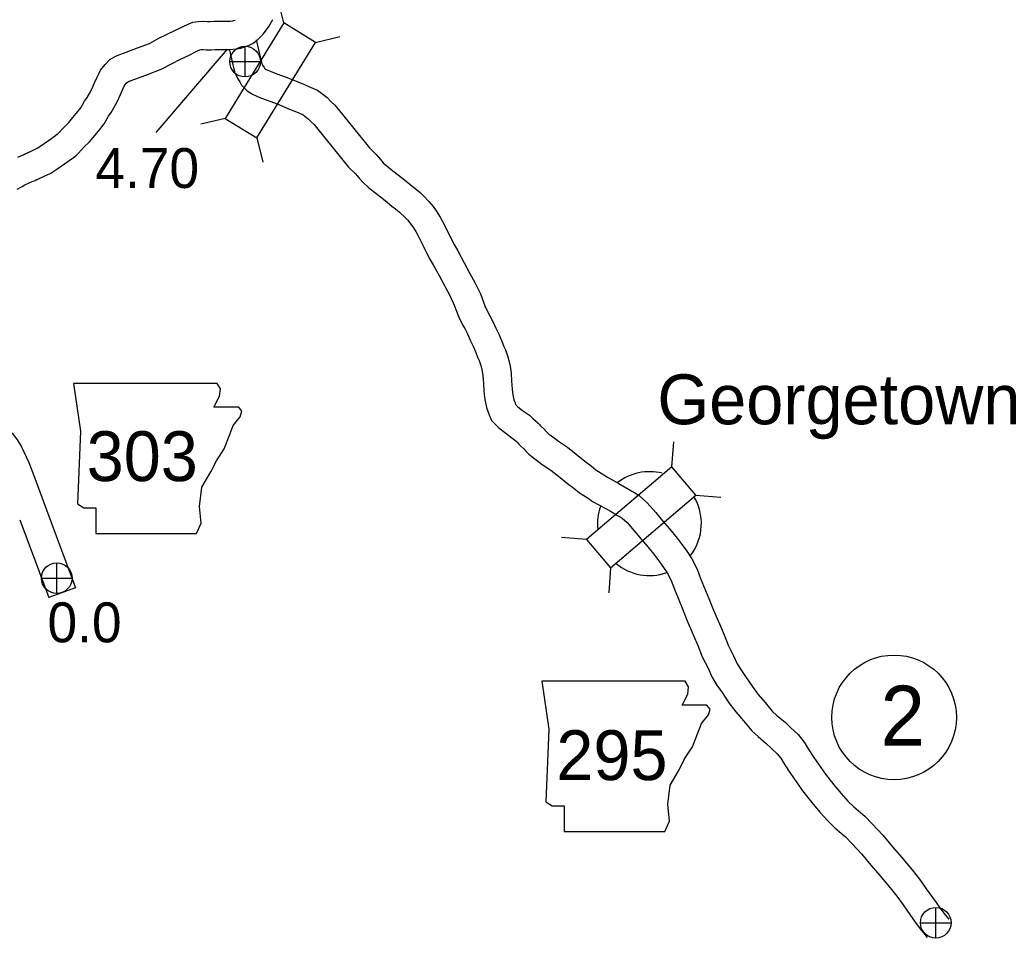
# Model space of a CAD drawing. Extents: x -939622 to -934245, y 1383184 to 1385301.
# Drawn here: x -935523.46 to -935491.8, y 1384079.96 to 1384109.13 of the extents above; entities that cross this region are included whole.
import ezdxf

# ---------------------------------------------------------------- set-up
doc = ezdxf.new("R2010")
doc.units = 0
for name, color, linetype in [('Level 10', 7, 'Continuous'), ('Level 20', 7, 'Continuous'), ('Level 21', 7, 'Continuous'), ('Level 24', 7, 'Continuous'), ('Level 25', 7, 'Continuous'), ('Level 26', 7, 'Continuous'), ('Level 27', 7, 'Continuous')]:
    doc.layers.add(name, color=color, linetype=linetype)

msp = doc.modelspace()

# ---------------------------------------------------------------- linework, layer by layer
at = {"layer": 'Level 10'}
msp.add_line((-935521.697, 1384091.094), (-935522.541, 1384090.781), dxfattribs=at)
for points in [[(-935523.347, 1384104.853), (-935522.915, 1384105.059), (-935522.79, 1384105.138), (-935522.449, 1384105.381), (-935522.271, 1384105.501), (-935522.258, 1384105.514), (-935522.066, 1384105.719), (-935521.905, 1384105.878), (-935521.773, 1384106.034), (-935521.673, 1384106.161), (-935521.527, 1384106.345), (-935521.402, 1384106.553), (-935521.324, 1384106.672), (-935521.251, 1384106.792), (-935521.176, 1384106.93), (-935521.085, 1384107.133), (-935521.004, 1384107.312), (-935520.954, 1384107.417), (-935520.894, 1384107.541), (-935520.752, 1384107.721), (-935520.588, 1384107.883), (-935520.37, 1384108.007), (-935520.084, 1384108.111), (-935519.72, 1384108.246), (-935519.345, 1384108.388), (-935519.038, 1384108.55), (-935518.774, 1384108.686), (-935518.494, 1384108.819), (-935518.246, 1384108.939), (-935518.106, 1384109.005), (-935517.963, 1384109.064), (-935517.789, 1384109.085), (-935517.642, 1384109.098), (-935517.503, 1384109.089), (-935517.408, 1384109.087), (-935517.288, 1384109.097), (-935517.101, 1384109.098), (-935516.948, 1384109.091), (-935516.829, 1384109.097), (-935516.772, 1384109.1), (-935516.696, 1384109.109), (-935516.66, 1384109.115), (-935516.614, 1384109.131)], [(-935516.333, 1384108.277), (-935516.189, 1384108.32), (-935516.046, 1384108.396), (-935515.922, 1384108.493), (-935515.83, 1384108.58), (-935515.727, 1384108.681), (-935515.593, 1384108.861), (-935515.55, 1384108.931), (-935515.503, 1384109.004), (-935515.421, 1384109.143)], [(-935515.951, 1384108.498), (-935515.778, 1384107.777), (-935515.744, 1384107.7), (-935515.695, 1384107.626), (-935515.683, 1384107.604), (-935515.664, 1384107.585), (-935515.631, 1384107.564), (-935515.471, 1384107.491), (-935515.295, 1384107.426), (-935514.964, 1384107.306), (-935514.62, 1384107.166), (-935514.387, 1384107.068), (-935514.274, 1384107.022), (-935513.996, 1384106.906), (-935513.696, 1384106.667), (-935513.574, 1384106.547), (-935513.453, 1384106.424), (-935513.341, 1384106.3), (-935512.351, 1384105.068), (-935512.134, 1384104.861), (-935512.002, 1384104.704), (-935511.908, 1384104.599), (-935511.786, 1384104.485), (-935511.601, 1384104.344), (-935511.283, 1384104.1), (-935511.062, 1384103.915), (-935510.947, 1384103.823), (-935510.8, 1384103.7), (-935510.741, 1384103.646), (-935510.616, 1384103.532), (-935510.457, 1384103.365), (-935510.326, 1384103.204), (-935510.229, 1384103.069), (-935510.101, 1384102.867), (-935509.968, 1384102.618), (-935509.815, 1384102.309), (-935509.661, 1384101.996), (-935509.543, 1384101.796), (-935509.334, 1384101.419), (-935509.154, 1384101.081), (-935508.995, 1384100.791), (-935508.823, 1384100.428), (-935508.677, 1384100.05), (-935508.582, 1384099.854), (-935508.519, 1384099.734), (-935508.426, 1384099.548), (-935508.331, 1384099.342), (-935508.229, 1384099.133), (-935508.133, 1384098.899), (-935508.081, 1384098.763), (-935508.029, 1384098.649), (-935507.955, 1384098.433), (-935507.918, 1384098.308), (-935507.875, 1384098.131), (-935507.848, 1384097.914), (-935507.83, 1384097.655), (-935507.814, 1384097.407), (-935507.792, 1384097.217), (-935507.76, 1384097.066), (-935507.722, 1384096.963), (-935507.704, 1384096.918), (-935507.629, 1384096.841), (-935507.479, 1384096.722), (-935507.263, 1384096.571), (-935507.14, 1384096.464), (-935507.078, 1384096.406), (-935506.992, 1384096.333), (-935506.948, 1384096.279), (-935506.907, 1384096.24), (-935506.809, 1384096.14), (-935506.716, 1384096.049), (-935506.618, 1384095.943)], [(-935522.96, 1384104.041), (-935522.479, 1384104.27), (-935522.288, 1384104.391), (-935521.938, 1384104.64), (-935521.681, 1384104.812), (-935521.599, 1384104.901), (-935521.422, 1384105.09), (-935521.245, 1384105.264), (-935521.075, 1384105.465), (-935520.966, 1384105.604), (-935520.786, 1384105.831), (-935520.639, 1384106.075), (-935520.563, 1384106.192), (-935520.471, 1384106.343), (-935520.369, 1384106.531), (-935520.265, 1384106.762), (-935520.188, 1384106.933), (-935520.143, 1384107.027), (-935520.127, 1384107.06), (-935520.079, 1384107.121), (-935520.04, 1384107.159), (-935519.99, 1384107.187), (-935519.774, 1384107.267), (-935519.404, 1384107.403), (-935518.973, 1384107.567), (-935518.623, 1384107.752), (-935518.375, 1384107.879), (-935518.105, 1384108.008), (-935517.858, 1384108.127), (-935517.742, 1384108.182), (-935517.735, 1384108.185), (-935517.694, 1384108.19), (-935517.632, 1384108.195), (-935517.542, 1384108.189), (-935517.38, 1384108.187), (-935517.249, 1384108.197), (-935517.119, 1384108.198), (-935516.947, 1384108.19), (-935516.785, 1384108.198), (-935516.693, 1384108.202), (-935516.571, 1384108.218), (-935516.44, 1384108.238), (-935516.313, 1384108.283)], [(-935516.8, 1384108.179), (-935516.634, 1384107.486), (-935516.535, 1384107.263), (-935516.469, 1384107.164), (-935516.413, 1384107.06), (-935516.233, 1384106.882), (-935516.067, 1384106.773), (-935515.813, 1384106.657), (-935515.604, 1384106.581), (-935515.287, 1384106.466), (-935514.964, 1384106.334), (-935514.734, 1384106.238), (-935514.619, 1384106.19), (-935514.458, 1384106.123), (-935514.294, 1384105.993), (-935514.211, 1384105.911), (-935514.108, 1384105.807), (-935514.027, 1384105.716), (-935513.016, 1384104.459), (-935512.792, 1384104.244), (-935512.682, 1384104.114), (-935512.552, 1384103.969), (-935512.367, 1384103.797), (-935512.148, 1384103.629), (-935511.846, 1384103.397), (-935511.633, 1384103.219), (-935511.518, 1384103.127), (-935511.394, 1384103.024), (-935511.35, 1384102.983), (-935511.246, 1384102.888), (-935511.133, 1384102.77), (-935511.041, 1384102.656), (-935510.974, 1384102.564), (-935510.878, 1384102.413), (-935510.768, 1384102.207), (-935510.623, 1384101.912), (-935510.454, 1384101.567), (-935510.323, 1384101.348), (-935510.125, 1384100.99), (-935509.946, 1384100.653), (-935509.796, 1384100.381), (-935509.651, 1384100.073), (-935509.503, 1384099.69), (-935509.386, 1384099.449), (-935509.321, 1384099.325), (-935509.237, 1384099.157), (-935509.144, 1384098.956), (-935509.051, 1384098.765), (-935508.97, 1384098.567), (-935508.912, 1384098.416), (-935508.866, 1384098.315), (-935508.812, 1384098.159), (-935508.787, 1384098.075), (-935508.762, 1384097.97), (-935508.744, 1384097.827), (-935508.728, 1384097.594), (-935508.711, 1384097.326), (-935508.681, 1384097.071), (-935508.627, 1384096.815), (-935508.561, 1384096.637), (-935508.468, 1384096.41), (-935508.37, 1384096.313), (-935508.235, 1384096.173), (-935508.018, 1384096), (-935507.818, 1384095.861), (-935507.743, 1384095.796), (-935507.677, 1384095.734), (-935507.637, 1384095.7), (-935507.608, 1384095.664), (-935507.535, 1384095.596), (-935507.446, 1384095.505), (-935507.364, 1384095.424), (-935507.28, 1384095.333)], [(-935523.528, 1384104.779), (-935523.406, 1384104.831), (-935523.338, 1384104.858), (-935523.247, 1384104.903), (-935523.156, 1384104.936)], [(-935523.544, 1384103.756), (-935523.388, 1384103.843), (-935523.304, 1384103.893), (-935523.169, 1384103.954), (-935523.064, 1384103.998), (-935522.969, 1384104.036), (-935522.892, 1384104.074), (-935522.851, 1384104.089)], [(-935528.477, 1384101.954), (-935528.425, 1384101.804), (-935528.257, 1384101.215), (-935528.027, 1384100.366), (-935527.893, 1384099.982), (-935527.771, 1384099.717), (-935527.649, 1384099.512), (-935527.487, 1384099.298), (-935527.125, 1384098.917), (-935526.964, 1384098.733), (-935526.797, 1384098.558), (-935526.71, 1384098.478), (-935526.311, 1384098.141), (-935524.947, 1384097.05), (-935524.181, 1384096.411), (-935523.812, 1384096.113), (-935523.698, 1384095.99), (-935523.541, 1384095.792), (-935523.42, 1384095.593), (-935523.179, 1384095.068), (-935523.016, 1384094.661), (-935522.614, 1384093.564)], [(-935506.609, 1384095.955), (-935506.341, 1384095.748), (-935506.053, 1384095.564), (-935505.776, 1384095.34), (-935505.501, 1384095.115), (-935505.305, 1384094.97), (-935505.15, 1384094.844), (-935504.898, 1384094.685), (-935504.779, 1384094.602), (-935504.42, 1384094.403), (-935504.238, 1384094.302), (-935504.037, 1384094.182), (-935504.007, 1384094.165), (-935503.913, 1384094.109), (-935503.779, 1384094.024), (-935503.517, 1384093.795), (-935503.247, 1384093.478), (-935503.03, 1384093.22), (-935502.807, 1384092.968), (-935502.569, 1384092.669), (-935502.407, 1384092.452), (-935502.26, 1384092.256), (-935502.098, 1384092.01), (-935501.937, 1384091.683), (-935501.822, 1384091.391), (-935501.556, 1384090.753), (-935501.416, 1384090.38), (-935501.222, 1384089.941), (-935501.071, 1384089.592), (-935500.948, 1384089.263), (-935500.772, 1384088.93), (-935500.661, 1384088.677), (-935500.549, 1384088.492), (-935500.391, 1384088.267), (-935500.187, 1384087.96), (-935500.001, 1384087.714), (-935499.773, 1384087.442), (-935499.547, 1384087.174), (-935499.398, 1384087.038), (-935499.14, 1384086.817), (-935498.968, 1384086.655), (-935498.722, 1384086.432), (-935498.533, 1384086.19), (-935498.405, 1384085.976), (-935498.22, 1384085.694), (-935497.998, 1384085.38), (-935497.854, 1384085.167), (-935497.592, 1384084.834), (-935497.36, 1384084.558), (-935497.141, 1384084.316), (-935496.949, 1384084.134), (-935496.6, 1384083.832), (-935496.367, 1384083.59), (-935496.032, 1384083.229), (-935495.722, 1384082.86), (-935495.442, 1384082.533), (-935495.1, 1384082.127), (-935494.862, 1384081.832), (-935494.65, 1384081.526), (-935494.54, 1384081.369), (-935494.339, 1384081.094), (-935494.216, 1384080.917), (-935494.091, 1384080.757), (-935493.998, 1384080.635), (-935493.937, 1384080.563)], [(-935507.278, 1384095.335), (-935506.859, 1384095.011), (-935506.579, 1384094.833), (-935506.344, 1384094.643), (-935506.054, 1384094.405), (-935505.856, 1384094.258), (-935505.676, 1384094.112), (-935505.395, 1384093.935), (-935505.255, 1384093.837), (-935504.857, 1384093.616), (-935504.689, 1384093.523), (-935504.494, 1384093.406), (-935504.459, 1384093.386), (-935504.382, 1384093.341), (-935504.321, 1384093.302), (-935504.159, 1384093.161), (-935503.934, 1384092.896), (-935503.712, 1384092.633), (-935503.497, 1384092.389), (-935503.281, 1384092.119), (-935503.129, 1384091.914), (-935502.997, 1384091.738), (-935502.881, 1384091.562), (-935502.761, 1384091.318), (-935502.655, 1384091.052), (-935502.393, 1384090.423), (-935502.25, 1384090.04), (-935502.046, 1384089.58), (-935501.906, 1384089.256), (-935501.77, 1384088.894), (-935501.584, 1384088.54), (-935501.461, 1384088.26), (-935501.302, 1384087.999), (-935501.135, 1384087.76), (-935500.922, 1384087.439), (-935500.706, 1384087.154), (-935500.462, 1384086.863), (-935500.197, 1384086.548), (-935499.994, 1384086.364), (-935499.741, 1384086.147), (-935499.579, 1384085.994), (-935499.384, 1384085.817), (-935499.276, 1384085.68), (-935499.168, 1384085.498), (-935498.964, 1384085.188), (-935498.739, 1384084.868), (-935498.582, 1384084.636), (-935498.29, 1384084.266), (-935498.038, 1384083.965), (-935497.784, 1384083.686), (-935497.554, 1384083.468), (-935497.22, 1384083.178), (-935497.02, 1384082.971), (-935496.706, 1384082.633), (-935496.409, 1384082.279), (-935496.128, 1384081.95), (-935495.794, 1384081.554), (-935495.583, 1384081.292), (-935495.389, 1384081.012), (-935495.273, 1384080.846), (-935495.072, 1384080.571), (-935494.941, 1384080.382), (-935494.803, 1384080.206), (-935494.699, 1384080.07), (-935494.625, 1384079.983)], [(-935522.614, 1384093.565), (-935521.697, 1384091.094)], [(-935523.458, 1384093.252), (-935522.541, 1384090.781)]]:
    msp.add_lwpolyline(points, dxfattribs=at)
at = {"layer": 'Level 20'}
for p, q in [((-935515.072, 1384109.042), (-935515.256, 1384109.812)), ((-935514.06, 1384108.42), (-935513.289, 1384108.604)), ((-935516.938, 1384106.005), (-935517.708, 1384105.821)), ((-935515.926, 1384105.383), (-935515.742, 1384104.613)), ((-935502.74, 1384094.937), (-935502.677, 1384095.727)), ((-935501.97, 1384094.033), (-935501.18, 1384093.97)), ((-935505.453, 1384092.625), (-935506.242, 1384092.688)), ((-935504.682, 1384091.721), (-935504.745, 1384090.931))]:
    msp.add_line(p, q, dxfattribs=at)
for points in [[(-935515.072, 1384109.042), (-935516.938, 1384106.005), (-935515.926, 1384105.383), (-935514.06, 1384108.42)], [(-935504.682, 1384091.721), (-935501.97, 1384094.033), (-935502.74, 1384094.937), (-935505.453, 1384092.625)]]:
    msp.add_lwpolyline(points, close=True, dxfattribs=at)
at = {"layer": 'Level 21'}
for points in [[(-935521.758, 1384097.587), (-935521.529, 1384096.065), (-935521.631, 1384093.756), (-935521.428, 1384093.629), (-935521.047, 1384093.629), (-935521.047, 1384092.817), (-935517.85, 1384092.817), (-935517.697, 1384093.147), (-935517.748, 1384093.679), (-935517.672, 1384094.289), (-935517.393, 1384094.771), (-935517.215, 1384095.126), (-935516.962, 1384095.507), (-935516.809, 1384095.913), (-935516.682, 1384096.243), (-935516.454, 1384096.522), (-935516.403, 1384096.699), (-935516.505, 1384096.826), (-935517.291, 1384096.826), (-935517.114, 1384097.181), (-935517.088, 1384097.41), (-935517.194, 1384097.585)], [(-935506.873, 1384088.121), (-935506.645, 1384086.599), (-935506.746, 1384084.289), (-935506.543, 1384084.163), (-935506.163, 1384084.163), (-935506.163, 1384083.35), (-935502.965, 1384083.35), (-935502.813, 1384083.68), (-935502.864, 1384084.213), (-935502.788, 1384084.822), (-935502.509, 1384085.304), (-935502.331, 1384085.66), (-935502.077, 1384086.04), (-935501.925, 1384086.446), (-935501.798, 1384086.776), (-935501.57, 1384087.055), (-935501.519, 1384087.233), (-935501.62, 1384087.36), (-935502.407, 1384087.36), (-935502.229, 1384087.715), (-935502.204, 1384087.944), (-935502.309, 1384088.119)]]:
    msp.add_lwpolyline(points, close=True, dxfattribs=at)
at = {"layer": 'Level 24'}
for start, end in [(75.7508, 128.447), (322.6626, 31.4822), (160.6603, 186.0241), (230.0626, 289.3576)]:
    msp.add_arc((-935503.448, 1384093.13), 1.65, start, end, dxfattribs=at)
at = {"layer": 'Level 25'}
msp.add_line((-935516.876, 1384108.205), (-935519.143, 1384105.561), dxfattribs=at)
at = {"layer": 'Level 26'}
for p, q in [((-935516.302, 1384107.322), (-935516.302, 1384108.297)), ((-935516.789, 1384107.809), (-935515.814, 1384107.809)), ((-935522.287, 1384090.91), (-935522.287, 1384091.885)), ((-935522.775, 1384091.398), (-935521.8, 1384091.398)), ((-935494.348, 1384079.961), (-935494.348, 1384080.936)), ((-935494.835, 1384080.448), (-935493.86, 1384080.448))]:
    msp.add_line(p, q, dxfattribs=at)
for centre in [(-935516.302, 1384107.809), (-935522.287, 1384091.398), (-935494.348, 1384080.448)]:
    msp.add_circle(centre, 0.487, dxfattribs=at)
at = {"layer": 'Level 27'}
msp.add_circle((-935495.673, 1384086.974), 1.98, dxfattribs=at)

# ---------------------------------------------------------------- texts
at = {"layer": 'Level 21'}
for s, p in [('303', (-935521.337, 1384094.481)), ('295', (-935506.409, 1384084.98))]:
    msp.add_text(s, height=1.584, dxfattribs=at).set_placement(p)
at = {"layer": 'Level 24'}
msp.add_text('Georgetown', height=1.584, dxfattribs=at).set_placement((-935503.197, 1384096.287))
at = {"layer": 'Level 25'}
for s, p in [('4.70', (-935521.061, 1384103.795)), ('0.0', (-935522.582, 1384089.359))]:
    msp.add_text(s, height=1.2672, dxfattribs=at).set_placement(p)
at = {"layer": 'Level 27'}
msp.add_text('2', height=1.901, dxfattribs=at).set_placement((-935496.104, 1384086.079))

doc.saveas('drawing.dxf')
